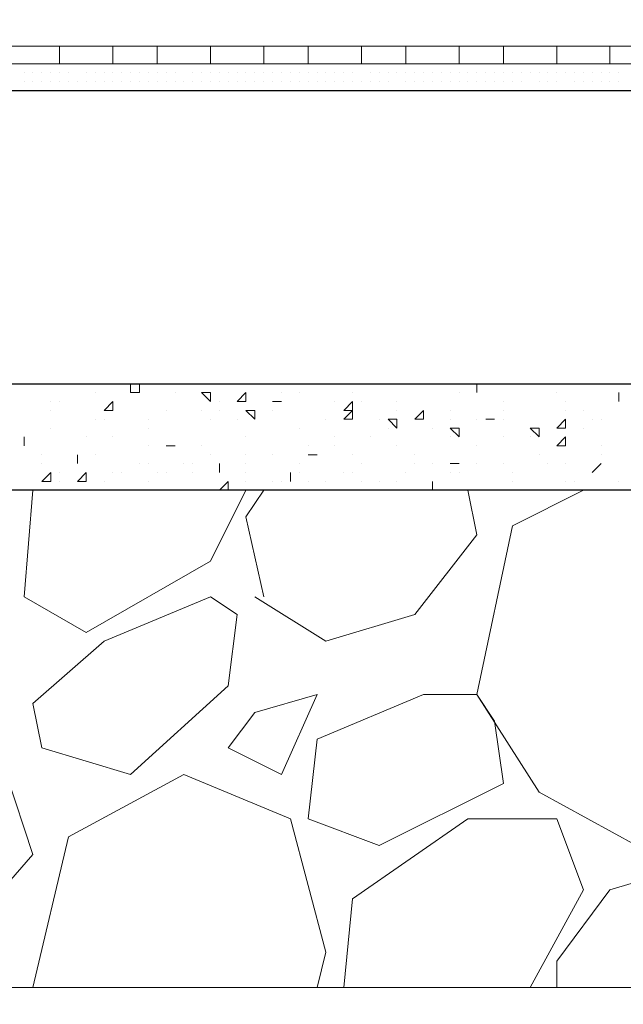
# Model space of a CAD drawing. Header units: metres. Extents: x 5.7 to 89.8, y 4 to 63.5.
# Tile 340 of 475: x 49.994 to 50.649, y 47.692 to 48.759. Entities that reach past the tile are written whole.
import ezdxf

# ---------------------------------------------------------------- set-up
doc = ezdxf.new("R2010")
doc.units = ezdxf.units.M
doc.header["$MEASUREMENT"] = 0
for name, color, linetype in [('PDF17_hatch-borshi', 7, 'Continuous'), ('PDF17_kaff', 7, 'Continuous'), ('PDF17_wall', 7, 'Continuous')]:
    doc.layers.add(name, color=color, linetype=linetype)

msp = doc.modelspace()

# ---------------------------------------------------------------- linework, layer by layer
at = {"layer": 'PDF17_hatch-borshi', "lineweight": 18}
for points in [[(49.9988, 48.7114), (49.9988, 48.7114)], [(50.0084, 48.7114), (50.0084, 48.7114)], [(50.0084, 48.7114), (50.0084, 48.7114)], [(50.018, 48.7114), (50.018, 48.7114)], [(50.018, 48.7114), (50.018, 48.7114)], [(50.0277, 48.7114), (50.0277, 48.7114)], [(50.0277, 48.7114), (50.0277, 48.7114)], [(50.0373, 48.7114), (50.0373, 48.7114)], [(50.0373, 48.7114), (50.0373, 48.7114)], [(50.0373, 48.7114), (50.0373, 48.7114)], [(50.0469, 48.7114), (50.0469, 48.7114)], [(50.0566, 48.7114), (50.0566, 48.7114)], [(50.0566, 48.7114), (50.0566, 48.7114)], [(50.0566, 48.7114), (50.0566, 48.7114)], [(50.0662, 48.7114), (50.0662, 48.7114)], [(50.0662, 48.7114), (50.0662, 48.7114)], [(50.0758, 48.7114), (50.0758, 48.7114)], [(50.0758, 48.7114), (50.0758, 48.7114)], [(50.0951, 48.7114), (50.0951, 48.7114)], [(50.0951, 48.7114), (50.0951, 48.7114)], [(50.1047, 48.7114), (50.1047, 48.7114)], [(50.1047, 48.7114), (50.1047, 48.7114)], [(50.1143, 48.7114), (50.1143, 48.7114)], [(50.124, 48.7114), (50.124, 48.7114)], [(50.124, 48.7114), (50.124, 48.7114)], [(50.124, 48.7114), (50.124, 48.7114)], [(50.1336, 48.7114), (50.1336, 48.7114)], [(50.1432, 48.7114), (50.1432, 48.7114)], [(50.1529, 48.7114), (50.1529, 48.7114)], [(50.1529, 48.7114), (50.1529, 48.7114)], [(50.1625, 48.7114), (50.1625, 48.7114)], [(50.1625, 48.7114), (50.1625, 48.7114)], [(50.1721, 48.7114), (50.1721, 48.7114)], [(50.1721, 48.7114), (50.1721, 48.7114)], [(50.1721, 48.7114), (50.1721, 48.7114)], [(50.1818, 48.7114), (50.1818, 48.7114)], [(50.1914, 48.7114), (50.1914, 48.7114)], [(50.1914, 48.7114), (50.1914, 48.7114)], [(50.1914, 48.7114), (50.1914, 48.7114)], [(50.1914, 48.7114), (50.1914, 48.7114)], [(50.201, 48.7114), (50.201, 48.7114)], [(50.2107, 48.7114), (50.2107, 48.7114)], [(50.2107, 48.7114), (50.2107, 48.7114)], [(50.2107, 48.7114), (50.2107, 48.7114)], [(50.2203, 48.7114), (50.2203, 48.7114)], [(50.2203, 48.7114), (50.2203, 48.7114)], [(50.2203, 48.7114), (50.2203, 48.7114)], [(50.2299, 48.7114), (50.2299, 48.7114)], [(50.2395, 48.7114), (50.2395, 48.7114)], [(50.2395, 48.7114), (50.2395, 48.7114)], [(50.2492, 48.7114), (50.2492, 48.7114)], [(50.2492, 48.7114), (50.2492, 48.7114)], [(50.2684, 48.7114), (50.2684, 48.7114)], [(50.2684, 48.7114), (50.2684, 48.7114)], [(50.2684, 48.7114), (50.2684, 48.7114)], [(50.2877, 48.7114), (50.2877, 48.7114)], [(50.2877, 48.7114), (50.2877, 48.7114)], [(50.307, 48.7114), (50.307, 48.7114)], [(50.307, 48.7114), (50.307, 48.7114)], [(50.3166, 48.7114), (50.3166, 48.7114)], [(50.3166, 48.7114), (50.3166, 48.7114)], [(50.3262, 48.7114), (50.3262, 48.7114)], [(50.3262, 48.7114), (50.3262, 48.7114)], [(50.3359, 48.7114), (50.3359, 48.7114)], [(50.3359, 48.7114), (50.3359, 48.7114)], [(50.3359, 48.7114), (50.3359, 48.7114)], [(50.3455, 48.7114), (50.3455, 48.7114)], [(50.3455, 48.7114), (50.3455, 48.7114)], [(50.3551, 48.7114), (50.3551, 48.7114)], [(50.3648, 48.7114), (50.3648, 48.7114)], [(50.3648, 48.7114), (50.3648, 48.7114)], [(50.3648, 48.7114), (50.3648, 48.7114)], [(50.3648, 48.7114), (50.3648, 48.7114)], [(50.384, 48.7114), (50.384, 48.7114)], [(50.384, 48.7114), (50.384, 48.7114)], [(50.3936, 48.7114), (50.3936, 48.7114)], [(50.4033, 48.7114), (50.4033, 48.7114)], [(50.4033, 48.7114), (50.4033, 48.7114)], [(50.4225, 48.7114), (50.4225, 48.7114)], [(50.4225, 48.7114), (50.4225, 48.7114)], [(50.4322, 48.7114), (50.4322, 48.7114)], [(50.4514, 48.7114), (50.4514, 48.7114)], [(50.4514, 48.7114), (50.4514, 48.7114)], [(50.4514, 48.7114), (50.4514, 48.7114)], [(50.4611, 48.7114), (50.4611, 48.7114)], [(50.4707, 48.7114), (50.4707, 48.7114)], [(50.4707, 48.7114), (50.4707, 48.7114)], [(50.4803, 48.7114), (50.4803, 48.7114)], [(50.4803, 48.7114), (50.4803, 48.7114)], [(50.4803, 48.7114), (50.4803, 48.7114)], [(50.49, 48.7114), (50.49, 48.7114)], [(50.49, 48.7114), (50.49, 48.7114)], [(50.49, 48.7114), (50.49, 48.7114)], [(50.4996, 48.7114), (50.4996, 48.7114)], [(50.4996, 48.7114), (50.4996, 48.7114)], [(50.5092, 48.7114), (50.5092, 48.7114)], [(50.5092, 48.7114), (50.5092, 48.7114)], [(50.5189, 48.7114), (50.5189, 48.7114)], [(50.5189, 48.7114), (50.5189, 48.7114)], [(50.5285, 48.7114), (50.5285, 48.7114)], [(50.5285, 48.7114), (50.5285, 48.7114)], [(50.5477, 48.7114), (50.5477, 48.7114)], [(50.5477, 48.7114), (50.5477, 48.7114)], [(50.5477, 48.7114), (50.5477, 48.7114)], [(50.567, 48.7114), (50.567, 48.7114)], [(50.567, 48.7114), (50.567, 48.7114)], [(50.567, 48.7114), (50.567, 48.7114)], [(50.5766, 48.7114), (50.5766, 48.7114)], [(50.5766, 48.7114), (50.5766, 48.7114)], [(50.5863, 48.7114), (50.5863, 48.7114)], [(50.5959, 48.7114), (50.5959, 48.7114)], [(50.5959, 48.7114), (50.5959, 48.7114)], [(50.6055, 48.7114), (50.6055, 48.7114)], [(50.6055, 48.7114), (50.6055, 48.7114)], [(50.6152, 48.7114), (50.6152, 48.7114)], [(50.6152, 48.7114), (50.6152, 48.7114)], [(50.6152, 48.7114), (50.6152, 48.7114)], [(50.6248, 48.7114), (50.6248, 48.7114)], [(50.6248, 48.7114), (50.6248, 48.7114)], [(50.6344, 48.7114), (50.6344, 48.7114)], [(50.6344, 48.7114), (50.6344, 48.7114)], [(50.6344, 48.7114), (50.6344, 48.7114)], [(50.6441, 48.7114), (50.6441, 48.7114)], [(50.6441, 48.7114), (50.6441, 48.7114)], [(50.6441, 48.7114), (50.6441, 48.7114)], [(49.9988, 48.7018), (49.9988, 48.7018)], [(49.9988, 48.7018), (49.9988, 48.7018)], [(49.9988, 48.7018), (49.9988, 48.7018)], [(50.0084, 48.7018), (50.0084, 48.7018)], [(50.0084, 48.7018), (50.0084, 48.7018)], [(50.018, 48.7018), (50.018, 48.7018)], [(50.018, 48.7018), (50.018, 48.7018)], [(50.0277, 48.7018), (50.0277, 48.7018)], [(50.0277, 48.7018), (50.0277, 48.7018)], [(50.0373, 48.7018), (50.0373, 48.7018)], [(50.0469, 48.7018), (50.0469, 48.7018)], [(50.0469, 48.7018), (50.0469, 48.7018)], [(50.0469, 48.7018), (50.0469, 48.7018)], [(50.0662, 48.7018), (50.0662, 48.7018)], [(50.0662, 48.7018), (50.0662, 48.7018)], [(50.0758, 48.7018), (50.0758, 48.7018)], [(50.0855, 48.7018), (50.0855, 48.7018)], [(50.0855, 48.7018), (50.0855, 48.7018)], [(50.0951, 48.7018), (50.0951, 48.7018)], [(50.0951, 48.7018), (50.0951, 48.7018)], [(50.1047, 48.7018), (50.1047, 48.7018)], [(50.1047, 48.7018), (50.1047, 48.7018)], [(50.1047, 48.7018), (50.1047, 48.7018)], [(50.1143, 48.7018), (50.1143, 48.7018)], [(50.1143, 48.7018), (50.1143, 48.7018)], [(50.124, 48.7018), (50.124, 48.7018)], [(50.124, 48.7018), (50.124, 48.7018)], [(50.124, 48.7018), (50.124, 48.7018)], [(50.1336, 48.7018), (50.1336, 48.7018)], [(50.1336, 48.7018), (50.1336, 48.7018)], [(50.1432, 48.7018), (50.1432, 48.7018)], [(50.1432, 48.7018), (50.1432, 48.7018)], [(50.1432, 48.7018), (50.1432, 48.7018)], [(50.1529, 48.7018), (50.1529, 48.7018)], [(50.1625, 48.7018), (50.1625, 48.7018)], [(50.1625, 48.7018), (50.1625, 48.7018)], [(50.1625, 48.7018), (50.1625, 48.7018)], [(50.1818, 48.7018), (50.1818, 48.7018)], [(50.1914, 48.7018), (50.1914, 48.7018)], [(50.201, 48.7018), (50.201, 48.7018)], [(50.201, 48.7018), (50.201, 48.7018)], [(50.2107, 48.7018), (50.2107, 48.7018)], [(50.2203, 48.7018), (50.2203, 48.7018)], [(50.2203, 48.7018), (50.2203, 48.7018)], [(50.2299, 48.7018), (50.2299, 48.7018)], [(50.2299, 48.7018), (50.2299, 48.7018)], [(50.2299, 48.7018), (50.2299, 48.7018)], [(50.2395, 48.7018), (50.2395, 48.7018)], [(50.2395, 48.7018), (50.2395, 48.7018)], [(50.2395, 48.7018), (50.2395, 48.7018)], [(50.2492, 48.7018), (50.2492, 48.7018)], [(50.2588, 48.7018), (50.2588, 48.7018)], [(50.2588, 48.7018), (50.2588, 48.7018)], [(50.2588, 48.7018), (50.2588, 48.7018)], [(50.2588, 48.7018), (50.2588, 48.7018)], [(50.2684, 48.7018), (50.2684, 48.7018)], [(50.2781, 48.7018), (50.2781, 48.7018)], [(50.2781, 48.7018), (50.2781, 48.7018)], [(50.2781, 48.7018), (50.2781, 48.7018)], [(50.2781, 48.7018), (50.2781, 48.7018)], [(50.2877, 48.7018), (50.2877, 48.7018)], [(50.2877, 48.7018), (50.2877, 48.7018)], [(50.2877, 48.7018), (50.2877, 48.7018)], [(50.2973, 48.7018), (50.2973, 48.7018)], [(50.2973, 48.7018), (50.2973, 48.7018)], [(50.307, 48.7018), (50.307, 48.7018)], [(50.307, 48.7018), (50.307, 48.7018)], [(50.307, 48.7018), (50.307, 48.7018)], [(50.3166, 48.7018), (50.3166, 48.7018)], [(50.3166, 48.7018), (50.3166, 48.7018)], [(50.3262, 48.7018), (50.3262, 48.7018)], [(50.3359, 48.7018), (50.3359, 48.7018)], [(50.3359, 48.7018), (50.3359, 48.7018)], [(50.3455, 48.7018), (50.3455, 48.7018)], [(50.3551, 48.7018), (50.3551, 48.7018)], [(50.3551, 48.7018), (50.3551, 48.7018)], [(50.3744, 48.7018), (50.3744, 48.7018)], [(50.3744, 48.7018), (50.3744, 48.7018)], [(50.3744, 48.7018), (50.3744, 48.7018)], [(50.384, 48.7018), (50.384, 48.7018)], [(50.384, 48.7018), (50.384, 48.7018)], [(50.3936, 48.7018), (50.3936, 48.7018)], [(50.3936, 48.7018), (50.3936, 48.7018)], [(50.4033, 48.7018), (50.4033, 48.7018)], [(50.4033, 48.7018), (50.4033, 48.7018)], [(50.4033, 48.7018), (50.4033, 48.7018)], [(50.4033, 48.7018), (50.4033, 48.7018)], [(50.4129, 48.7018), (50.4129, 48.7018)], [(50.4129, 48.7018), (50.4129, 48.7018)], [(50.4129, 48.7018), (50.4129, 48.7018)], [(50.4225, 48.7018), (50.4225, 48.7018)], [(50.4225, 48.7018), (50.4225, 48.7018)], [(50.4322, 48.7018), (50.4322, 48.7018)], [(50.4322, 48.7018), (50.4322, 48.7018)], [(50.4322, 48.7018), (50.4322, 48.7018)], [(50.4418, 48.7018), (50.4418, 48.7018)], [(50.4418, 48.7018), (50.4418, 48.7018)], [(50.4418, 48.7018), (50.4418, 48.7018)], [(50.4514, 48.7018), (50.4514, 48.7018)], [(50.4514, 48.7018), (50.4514, 48.7018)], [(50.4514, 48.7018), (50.4514, 48.7018)], [(50.4611, 48.7018), (50.4611, 48.7018)], [(50.4611, 48.7018), (50.4611, 48.7018)], [(50.4707, 48.7018), (50.4707, 48.7018)], [(50.4707, 48.7018), (50.4707, 48.7018)], [(50.4803, 48.7018), (50.4803, 48.7018)], [(50.49, 48.7018), (50.49, 48.7018)], [(50.49, 48.7018), (50.49, 48.7018)], [(50.49, 48.7018), (50.49, 48.7018)], [(50.4996, 48.7018), (50.4996, 48.7018)], [(50.4996, 48.7018), (50.4996, 48.7018)], [(50.5092, 48.7018), (50.5092, 48.7018)], [(50.5189, 48.7018), (50.5189, 48.7018)], [(50.5189, 48.7018), (50.5189, 48.7018)], [(50.5189, 48.7018), (50.5189, 48.7018)], [(50.5285, 48.7018), (50.5285, 48.7018)], [(50.5285, 48.7018), (50.5285, 48.7018)], [(50.5285, 48.7018), (50.5285, 48.7018)], [(50.5381, 48.7018), (50.5381, 48.7018)], [(50.5381, 48.7018), (50.5381, 48.7018)], [(50.5381, 48.7018), (50.5381, 48.7018)], [(50.5477, 48.7018), (50.5477, 48.7018)], [(50.5574, 48.7018), (50.5574, 48.7018)], [(50.5574, 48.7018), (50.5574, 48.7018)], [(50.5574, 48.7018), (50.5574, 48.7018)], [(50.567, 48.7018), (50.567, 48.7018)], [(50.567, 48.7018), (50.567, 48.7018)], [(50.567, 48.7018), (50.567, 48.7018)], [(50.5766, 48.7018), (50.5766, 48.7018)], [(50.5863, 48.7018), (50.5863, 48.7018)], [(50.5863, 48.7018), (50.5863, 48.7018)], [(50.5863, 48.7018), (50.5863, 48.7018)], [(50.5863, 48.7018), (50.5863, 48.7018)], [(50.5959, 48.7018), (50.5959, 48.7018)], [(50.6055, 48.7018), (50.6055, 48.7018)], [(50.6055, 48.7018), (50.6055, 48.7018)], [(50.6055, 48.7018), (50.6055, 48.7018)], [(50.6152, 48.7018), (50.6152, 48.7018)], [(50.6152, 48.7018), (50.6152, 48.7018)], [(50.6248, 48.7018), (50.6248, 48.7018)], [(50.6344, 48.7018), (50.6344, 48.7018)], [(50.6441, 48.7018), (50.6441, 48.7018)], [(50.6441, 48.7018), (50.6441, 48.7018)], [(49.9988, 48.6921), (49.9988, 48.6921)], [(49.9988, 48.6921), (49.9988, 48.6921)], [(50.0084, 48.6921), (50.0084, 48.6921)], [(50.018, 48.6921), (50.018, 48.6921)], [(50.018, 48.6921), (50.018, 48.6921)], [(50.018, 48.6921), (50.018, 48.6921)], [(50.0277, 48.6921), (50.0277, 48.6921)], [(50.0277, 48.6921), (50.0277, 48.6921)], [(50.0277, 48.6921), (50.0277, 48.6921)], [(50.0277, 48.6921), (50.0277, 48.6921)], [(50.0373, 48.6921), (50.0373, 48.6921)], [(50.0373, 48.6921), (50.0373, 48.6921)], [(50.0469, 48.6921), (50.0469, 48.6921)], [(50.0469, 48.6921), (50.0469, 48.6921)], [(50.0469, 48.6921), (50.0469, 48.6921)], [(50.0566, 48.6921), (50.0566, 48.6921)], [(50.0566, 48.6921), (50.0566, 48.6921)], [(50.0566, 48.6921), (50.0566, 48.6921)], [(50.0662, 48.6921), (50.0662, 48.6921)], [(50.0758, 48.6921), (50.0758, 48.6921)], [(50.0758, 48.6921), (50.0758, 48.6921)], [(50.0758, 48.6921), (50.0758, 48.6921)], [(50.0855, 48.6921), (50.0855, 48.6921)], [(50.0855, 48.6921), (50.0855, 48.6921)], [(50.0855, 48.6921), (50.0855, 48.6921)], [(50.0951, 48.6921), (50.0951, 48.6921)], [(50.0951, 48.6921), (50.0951, 48.6921)], [(50.0951, 48.6921), (50.0951, 48.6921)], [(50.1047, 48.6921), (50.1047, 48.6921)], [(50.1143, 48.6921), (50.1143, 48.6921)], [(50.1143, 48.6921), (50.1143, 48.6921)], [(50.124, 48.6921), (50.124, 48.6921)], [(50.1336, 48.6921), (50.1336, 48.6921)], [(50.1336, 48.6921), (50.1336, 48.6921)], [(50.1432, 48.6921), (50.1432, 48.6921)], [(50.1529, 48.6921), (50.1529, 48.6921)], [(50.1529, 48.6921), (50.1529, 48.6921)], [(50.1529, 48.6921), (50.1529, 48.6921)], [(50.1625, 48.6921), (50.1625, 48.6921)], [(50.1721, 48.6921), (50.1721, 48.6921)], [(50.1721, 48.6921), (50.1721, 48.6921)], [(50.1721, 48.6921), (50.1721, 48.6921)], [(50.1818, 48.6921), (50.1818, 48.6921)], [(50.1818, 48.6921), (50.1818, 48.6921)], [(50.1914, 48.6921), (50.1914, 48.6921)], [(50.1914, 48.6921), (50.1914, 48.6921)], [(50.201, 48.6921), (50.201, 48.6921)], [(50.201, 48.6921), (50.201, 48.6921)], [(50.201, 48.6921), (50.201, 48.6921)], [(50.2107, 48.6921), (50.2107, 48.6921)], [(50.2107, 48.6921), (50.2107, 48.6921)], [(50.2203, 48.6921), (50.2203, 48.6921)], [(50.2203, 48.6921), (50.2203, 48.6921)], [(50.2299, 48.6921), (50.2299, 48.6921)], [(50.2299, 48.6921), (50.2299, 48.6921)], [(50.2395, 48.6921), (50.2395, 48.6921)], [(50.2395, 48.6921), (50.2395, 48.6921)], [(50.2492, 48.6921), (50.2492, 48.6921)], [(50.2492, 48.6921), (50.2492, 48.6921)], [(50.2588, 48.6921), (50.2588, 48.6921)], [(50.2684, 48.6921), (50.2684, 48.6921)], [(50.2684, 48.6921), (50.2684, 48.6921)], [(50.2684, 48.6921), (50.2684, 48.6921)], [(50.2781, 48.6921), (50.2781, 48.6921)], [(50.2877, 48.6921), (50.2877, 48.6921)], [(50.2973, 48.6921), (50.2973, 48.6921)], [(50.2973, 48.6921), (50.2973, 48.6921)], [(50.2973, 48.6921), (50.2973, 48.6921)], [(50.307, 48.6921), (50.307, 48.6921)], [(50.3166, 48.6921), (50.3166, 48.6921)], [(50.3166, 48.6921), (50.3166, 48.6921)], [(50.3166, 48.6921), (50.3166, 48.6921)], [(50.3262, 48.6921), (50.3262, 48.6921)], [(50.3262, 48.6921), (50.3262, 48.6921)], [(50.3262, 48.6921), (50.3262, 48.6921)], [(50.3359, 48.6921), (50.3359, 48.6921)], [(50.3359, 48.6921), (50.3359, 48.6921)], [(50.3455, 48.6921), (50.3455, 48.6921)], [(50.3455, 48.6921), (50.3455, 48.6921)], [(50.3455, 48.6921), (50.3455, 48.6921)], [(50.3551, 48.6921), (50.3551, 48.6921)], [(50.3551, 48.6921), (50.3551, 48.6921)], [(50.3551, 48.6921), (50.3551, 48.6921)], [(50.3648, 48.6921), (50.3648, 48.6921)], [(50.3648, 48.6921), (50.3648, 48.6921)], [(50.3648, 48.6921), (50.3648, 48.6921)], [(50.3744, 48.6921), (50.3744, 48.6921)], [(50.3744, 48.6921), (50.3744, 48.6921)], [(50.384, 48.6921), (50.384, 48.6921)], [(50.3936, 48.6921), (50.3936, 48.6921)], [(50.3936, 48.6921), (50.3936, 48.6921)], [(50.4129, 48.6921), (50.4129, 48.6921)], [(50.4129, 48.6921), (50.4129, 48.6921)], [(50.4225, 48.6921), (50.4225, 48.6921)], [(50.4225, 48.6921), (50.4225, 48.6921)], [(50.4322, 48.6921), (50.4322, 48.6921)], [(50.4418, 48.6921), (50.4418, 48.6921)], [(50.4418, 48.6921), (50.4418, 48.6921)], [(50.4514, 48.6921), (50.4514, 48.6921)], [(50.4611, 48.6921), (50.4611, 48.6921)], [(50.4611, 48.6921), (50.4611, 48.6921)], [(50.4611, 48.6921), (50.4611, 48.6921)], [(50.4707, 48.6921), (50.4707, 48.6921)], [(50.4707, 48.6921), (50.4707, 48.6921)], [(50.4803, 48.6921), (50.4803, 48.6921)], [(50.4803, 48.6921), (50.4803, 48.6921)], [(50.4803, 48.6921), (50.4803, 48.6921)], [(50.4803, 48.6921), (50.4803, 48.6921)], [(50.49, 48.6921), (50.49, 48.6921)], [(50.4996, 48.6921), (50.4996, 48.6921)], [(50.4996, 48.6921), (50.4996, 48.6921)], [(50.4996, 48.6921), (50.4996, 48.6921)], [(50.5092, 48.6921), (50.5092, 48.6921)], [(50.5092, 48.6921), (50.5092, 48.6921)], [(50.5092, 48.6921), (50.5092, 48.6921)], [(50.5189, 48.6921), (50.5189, 48.6921)], [(50.5189, 48.6921), (50.5189, 48.6921)], [(50.5285, 48.6921), (50.5285, 48.6921)], [(50.5285, 48.6921), (50.5285, 48.6921)], [(50.5381, 48.6921), (50.5381, 48.6921)], [(50.5381, 48.6921), (50.5381, 48.6921)], [(50.5574, 48.6921), (50.5574, 48.6921)], [(50.5574, 48.6921), (50.5574, 48.6921)], [(50.5574, 48.6921), (50.5574, 48.6921)], [(50.567, 48.6921), (50.567, 48.6921)], [(50.5766, 48.6921), (50.5766, 48.6921)], [(50.5766, 48.6921), (50.5766, 48.6921)], [(50.5959, 48.6921), (50.5959, 48.6921)], [(50.5959, 48.6921), (50.5959, 48.6921)], [(50.6055, 48.6921), (50.6055, 48.6921)], [(50.6055, 48.6921), (50.6055, 48.6921)], [(50.6152, 48.6921), (50.6152, 48.6921)], [(50.6248, 48.6921), (50.6248, 48.6921)], [(50.6248, 48.6921), (50.6248, 48.6921)], [(50.6248, 48.6921), (50.6248, 48.6921)], [(50.6344, 48.6921), (50.6344, 48.6921)], [(50.6344, 48.6921), (50.6344, 48.6921)], [(50.6441, 48.6921), (50.6441, 48.6921)], [(50.6441, 48.6921), (50.6441, 48.6921)], [(49.9988, 48.6825), (49.9988, 48.6825)], [(49.9988, 48.6825), (49.9988, 48.6825)], [(50.0084, 48.6825), (50.0084, 48.6825)], [(50.018, 48.6825), (50.018, 48.6825)], [(50.0469, 48.6825), (50.0469, 48.6825)], [(50.0662, 48.6825), (50.0662, 48.6825)], [(50.0855, 48.6825), (50.0855, 48.6825)], [(50.0951, 48.6825), (50.0951, 48.6825)], [(50.1047, 48.6825), (50.1047, 48.6825)], [(50.124, 48.6825), (50.124, 48.6825)], [(50.1336, 48.6825), (50.1336, 48.6825)], [(50.1432, 48.6825), (50.1432, 48.6825)], [(50.1432, 48.6825), (50.1432, 48.6825)], [(50.1529, 48.6825), (50.1529, 48.6825)], [(50.1529, 48.6825), (50.1529, 48.6825)], [(50.1625, 48.6825), (50.1625, 48.6825)], [(50.1818, 48.6825), (50.1818, 48.6825)], [(50.1818, 48.6825), (50.1818, 48.6825)], [(50.201, 48.6825), (50.201, 48.6825)], [(50.2107, 48.6825), (50.2107, 48.6825)], [(50.2395, 48.6825), (50.2395, 48.6825)], [(50.2684, 48.6825), (50.2684, 48.6825)], [(50.2781, 48.6825), (50.2781, 48.6825)], [(50.2781, 48.6825), (50.2781, 48.6825)], [(50.2877, 48.6825), (50.2877, 48.6825)], [(50.307, 48.6825), (50.307, 48.6825)], [(50.307, 48.6825), (50.307, 48.6825)], [(50.3359, 48.6825), (50.3359, 48.6825)], [(50.3648, 48.6825), (50.3648, 48.6825)], [(50.3936, 48.6825), (50.3936, 48.6825)], [(50.4225, 48.6825), (50.4225, 48.6825)], [(50.4322, 48.6825), (50.4322, 48.6825)], [(50.4322, 48.6825), (50.4322, 48.6825)], [(50.4418, 48.6825), (50.4418, 48.6825)], [(50.4514, 48.6825), (50.4514, 48.6825)], [(50.4514, 48.6825), (50.4514, 48.6825)], [(50.4514, 48.6825), (50.4514, 48.6825)], [(50.4707, 48.6825), (50.4707, 48.6825)], [(50.49, 48.6825), (50.49, 48.6825)], [(50.5092, 48.6825), (50.5092, 48.6825)], [(50.5285, 48.6825), (50.5285, 48.6825)], [(50.5477, 48.6825), (50.5477, 48.6825)], [(50.567, 48.6825), (50.567, 48.6825)], [(50.5766, 48.6825), (50.5766, 48.6825)], [(50.5863, 48.6825), (50.5863, 48.6825)], [(50.5863, 48.6825), (50.5863, 48.6825)], [(50.5959, 48.6825), (50.5959, 48.6825)], [(50.5959, 48.6825), (50.5959, 48.6825)], [(50.6055, 48.6825), (50.6055, 48.6825)], [(50.6055, 48.6825), (50.6055, 48.6825)], [(50.6248, 48.6825), (50.6248, 48.6825)], [(50.6344, 48.6825), (50.6344, 48.6825)], [(50.6441, 48.6825), (50.6441, 48.6825)], [(50.0758, 48.355), (50.0758, 48.355)], [(50.124, 48.3647), (50.124, 48.355), (50.1143, 48.355), (50.1143, 48.3647)], [(50.124, 48.355), (50.124, 48.355)], [(50.1625, 48.355), (50.1625, 48.355)], [(50.2781, 48.355), (50.2781, 48.355)], [(50.2973, 48.355), (50.2973, 48.355)], [(50.3551, 48.355), (50.3551, 48.355)], [(50.4707, 48.355), (50.4707, 48.355)], [(50.49, 48.355), (50.49, 48.355)], [(50.5766, 48.355), (50.5766, 48.355)], [(50.0277, 48.3454), (50.0277, 48.3454)], [(50.0373, 48.3454), (50.0373, 48.3454)], [(50.0951, 48.3454), (50.0951, 48.3454)], [(50.2107, 48.3454), (50.2107, 48.3454)], [(50.2395, 48.3454), (50.2395, 48.3454)], [(50.2781, 48.3454), (50.2781, 48.3454)], [(50.3359, 48.3454), (50.3359, 48.3454)], [(50.3648, 48.3454), (50.3648, 48.3454)], [(50.4033, 48.3454), (50.4033, 48.3454)], [(50.5189, 48.3454), (50.5189, 48.3454)], [(50.5863, 48.3454), (50.5863, 48.3454)], [(50.6441, 48.3454), (50.6441, 48.3454)], [(50.0277, 48.3358), (50.0277, 48.3358)], [(50.0951, 48.3358), (50.0951, 48.3358)], [(50.1529, 48.3358), (50.1529, 48.3358)], [(50.1529, 48.3358), (50.1529, 48.3358)], [(50.1914, 48.3358), (50.1914, 48.3358)], [(50.2107, 48.3358), (50.2107, 48.3358)], [(50.2684, 48.3358), (50.2684, 48.3358)], [(50.2684, 48.3358), (50.2684, 48.3358)], [(50.4033, 48.3358), (50.4033, 48.3358)], [(50.4611, 48.3358), (50.4611, 48.3358)], [(50.5189, 48.3358), (50.5189, 48.3358)], [(50.5863, 48.3358), (50.5863, 48.3358)], [(50.6055, 48.3358), (50.6055, 48.3358)], [(50.0758, 48.3262), (50.0758, 48.3262)], [(50.0855, 48.3262), (50.0855, 48.3262)], [(50.1336, 48.3262), (50.1336, 48.3262)], [(50.201, 48.3262), (50.201, 48.3262)], [(50.2299, 48.3262), (50.2299, 48.3262)], [(50.3262, 48.3262), (50.3262, 48.3262)], [(50.3551, 48.3262), (50.3551, 48.3262)], [(50.384, 48.3262), (50.384, 48.3262)], [(50.4322, 48.3262), (50.4322, 48.3262)], [(50.4611, 48.3262), (50.4611, 48.3262)], [(50.49, 48.3262), (50.49, 48.3262)], [(50.5092, 48.3262), (50.5092, 48.3262)], [(50.5189, 48.3262), (50.5189, 48.3262)], [(50.6152, 48.3262), (50.6152, 48.3262)], [(50.6248, 48.3262), (50.6248, 48.3262)], [(50.0277, 48.3165), (50.0277, 48.3165)], [(50.0277, 48.3165), (50.0277, 48.3165)], [(50.1336, 48.3165), (50.1336, 48.3165)], [(50.2973, 48.3165), (50.2973, 48.3165)], [(50.3936, 48.3165), (50.3936, 48.3165)], [(50.4418, 48.3165), (50.4418, 48.3165)], [(50.4707, 48.3165), (50.4707, 48.3165)], [(50.5477, 48.3165), (50.5477, 48.3165)], [(50.5766, 48.3165), (50.5766, 48.3165)], [(50.6055, 48.3165), (50.6055, 48.3165)], [(49.9988, 48.3069), (49.9988, 48.3069)], [(50.0662, 48.3069), (50.0662, 48.3069)], [(50.0951, 48.3069), (50.0951, 48.3069)], [(50.2395, 48.3069), (50.2395, 48.3069)], [(50.3359, 48.3069), (50.3359, 48.3069)], [(50.3744, 48.3069), (50.3744, 48.3069)], [(50.4611, 48.3069), (50.4611, 48.3069)], [(50.5189, 48.3069), (50.5189, 48.3069)], [(50.5477, 48.3069), (50.5477, 48.3069)], [(49.9988, 48.2973), (49.9988, 48.2973)], [(50.1336, 48.2973), (50.1336, 48.2973)], [(50.1529, 48.2973), (50.1529, 48.2973)], [(50.1914, 48.2973), (50.1914, 48.2973)], [(50.307, 48.2973), (50.307, 48.2973)], [(50.3359, 48.2973), (50.3359, 48.2973)], [(50.4033, 48.2973), (50.4033, 48.2973)], [(50.49, 48.2973), (50.49, 48.2973)], [(50.5766, 48.2973), (50.5766, 48.2973)], [(50.6248, 48.2973), (50.6248, 48.2973)], [(50.018, 48.2876), (50.018, 48.2876)], [(50.0566, 48.2876), (50.0566, 48.2876)], [(50.0758, 48.2876), (50.0758, 48.2876)], [(50.0758, 48.2876), (50.0758, 48.2876)], [(50.201, 48.2876), (50.201, 48.2876)], [(50.2395, 48.2876), (50.2395, 48.2876)], [(50.2684, 48.2876), (50.2684, 48.2876)], [(50.307, 48.2876), (50.307, 48.2876)], [(50.3551, 48.2876), (50.3551, 48.2876)], [(50.4225, 48.2876), (50.4225, 48.2876)], [(50.5574, 48.2876), (50.5574, 48.2876)], [(50.6248, 48.2876), (50.6248, 48.2876)], [(50.018, 48.278), (50.018, 48.278)], [(50.124, 48.278), (50.124, 48.278)], [(50.1336, 48.278), (50.1336, 48.278)], [(50.1336, 48.278), (50.1336, 48.278)], [(50.1336, 48.278), (50.1336, 48.278)], [(50.1721, 48.278), (50.1721, 48.278)], [(50.1818, 48.278), (50.1818, 48.278)], [(50.2107, 48.278), (50.2107, 48.278)], [(50.2395, 48.278), (50.2395, 48.278)], [(50.2973, 48.278), (50.2973, 48.278)], [(50.2973, 48.278), (50.2973, 48.278)], [(50.3648, 48.278), (50.3648, 48.278)], [(50.4225, 48.278), (50.4225, 48.278)], [(50.4418, 48.278), (50.4418, 48.278)], [(50.4611, 48.278), (50.4611, 48.278)], [(50.49, 48.278), (50.49, 48.278)], [(50.5189, 48.278), (50.5189, 48.278)], [(50.567, 48.278), (50.567, 48.278)], [(50.5863, 48.278), (50.5863, 48.278)], [(50.0373, 48.2684), (50.0373, 48.2684)], [(50.0373, 48.2587), (50.0373, 48.2587)], [(50.0662, 48.2684), (50.0662, 48.2684)], [(50.0855, 48.2587), (50.0855, 48.2587)], [(50.0951, 48.2684), (50.0951, 48.2684)], [(50.1047, 48.2684), (50.1047, 48.2684)], [(50.1336, 48.2587), (50.1336, 48.2587)], [(50.1432, 48.2684), (50.1432, 48.2684)], [(50.1529, 48.2684), (50.1529, 48.2684)], [(50.1818, 48.2684), (50.1818, 48.2684)], [(50.2107, 48.2684), (50.2107, 48.2684)], [(50.2107, 48.2684), (50.2107, 48.2684)], [(50.2395, 48.2684), (50.2395, 48.2684)], [(50.2395, 48.2587), (50.2395, 48.2587)], [(50.2684, 48.2587), (50.2684, 48.2587)], [(50.2781, 48.2587), (50.2781, 48.2587)], [(50.2877, 48.2587), (50.2877, 48.2587)], [(50.2973, 48.2684), (50.2973, 48.2684)], [(50.307, 48.2587), (50.307, 48.2587)], [(50.3262, 48.2587), (50.3262, 48.2587)], [(50.3455, 48.2684), (50.3455, 48.2684)], [(50.3551, 48.2684), (50.3551, 48.2684)], [(50.3648, 48.2587), (50.3648, 48.2587)], [(50.3648, 48.2587), (50.3648, 48.2587)], [(50.3648, 48.2587), (50.3648, 48.2587)], [(50.384, 48.2587), (50.384, 48.2587)], [(50.4033, 48.2587), (50.4033, 48.2587)], [(50.4129, 48.2684), (50.4129, 48.2684)], [(50.4418, 48.2587), (50.4418, 48.2587)], [(50.4611, 48.2684), (50.4611, 48.2684)], [(50.4707, 48.2684), (50.4707, 48.2684)], [(50.5285, 48.2684), (50.5285, 48.2684)], [(50.5285, 48.2587), (50.5285, 48.2587)], [(50.5863, 48.2587), (50.5863, 48.2587)], [(50.5959, 48.2587), (50.5959, 48.2587)], [(50.6152, 48.2684), (50.6152, 48.2684)], [(50.6441, 48.2587), (50.6441, 48.2587)], [(50.2395, 48.2491), (50.201, 48.1721), (50.0662, 48.095), (49.9988, 48.1335), (50.0084, 48.2491)], [(50.2588, 48.1335), (50.2395, 48.2202), (50.2588, 48.2491)], [(50.2492, 48.1335), (50.3262, 48.0854), (50.4225, 48.1143), (50.49, 48.2009), (50.4803, 48.2491)], [(50.6055, 48.2491), (50.5285, 48.2106), (50.49, 48.0276), (50.5092, 47.9987), (50.5189, 47.9313), (50.384, 47.8639), (50.307, 47.8927), (50.3166, 47.9794), (50.4322, 48.0276), (50.49, 48.0276), (50.5574, 47.9216), (50.6633, 47.8639), (50.7693, 47.9313), (50.8174, 48.0854), (50.7693, 48.2298), (50.7211, 48.2491)], [(50.4996, 48.2491), (50.4996, 48.2491)], [(50.5477, 48.2491), (50.5477, 48.2491)], [(50.6248, 48.2491), (50.6248, 48.2491)], [(49.7676, 47.7964), (49.7484, 47.8831), (49.8158, 47.9602), (49.9121, 47.9891), (49.9795, 47.9409), (50.0084, 47.8542), (49.941, 47.7772), (49.8447, 47.7386), (49.7676, 47.7868)], [(50.3166, 47.7098), (50.3262, 47.7483), (50.2877, 47.8927), (50.1721, 47.9409), (50.0469, 47.8735), (50.0084, 47.7098)], [(50.3455, 47.7098), (50.3551, 47.8061), (50.4803, 47.8927), (50.5766, 47.8927), (50.6055, 47.8157), (50.5477, 47.7098)], [(50.8271, 47.7098), (50.8078, 47.7964), (50.7307, 47.8446), (50.6344, 47.8157), (50.5766, 47.7386), (50.5766, 47.7098)]]:
    msp.add_lwpolyline(points, dxfattribs=at)
for points in [[(50.201, 48.355), (50.201, 48.3454), (50.1914, 48.355)], [(50.2395, 48.3454), (50.2299, 48.3454), (50.2395, 48.355)], [(50.49, 48.3647), (50.49, 48.355)], [(50.6441, 48.355), (50.6441, 48.3454)], [(50.0951, 48.3454), (50.0951, 48.3358), (50.0855, 48.3358)], [(50.2781, 48.3454), (50.2684, 48.3454)], [(50.3551, 48.3454), (50.3551, 48.3358), (50.3455, 48.3358)], [(50.2492, 48.3358), (50.2492, 48.3262), (50.2395, 48.3358)], [(50.3551, 48.3262), (50.3455, 48.3262), (50.3551, 48.3358)], [(50.4322, 48.3358), (50.4322, 48.3262), (50.4225, 48.3262)], [(50.4033, 48.3262), (50.4033, 48.3165), (50.3936, 48.3262)], [(50.5092, 48.3262), (50.4996, 48.3262)], [(50.5863, 48.3262), (50.5863, 48.3165), (50.5766, 48.3165)], [(50.4707, 48.3069), (50.4611, 48.3165), (50.4707, 48.3165)], [(50.5574, 48.3165), (50.5574, 48.3069), (50.5477, 48.3165)], [(49.9988, 48.3069), (49.9988, 48.2973)], [(50.5863, 48.2973), (50.5766, 48.2973), (50.5863, 48.3069)], [(50.1625, 48.2973), (50.1529, 48.2973)], [(50.0566, 48.2876), (50.0566, 48.278)], [(50.3166, 48.2876), (50.307, 48.2876)], [(50.2107, 48.278), (50.2107, 48.2684)], [(50.4707, 48.278), (50.4611, 48.278)], [(50.6248, 48.278), (50.6152, 48.2684)], [(50.0277, 48.2587), (50.018, 48.2587), (50.0277, 48.2684)], [(50.0662, 48.2684), (50.0662, 48.2587), (50.0566, 48.2587)], [(50.2203, 48.2587), (50.2203, 48.2491), (50.2107, 48.2491)], [(50.2877, 48.2684), (50.2877, 48.2587)], [(50.4418, 48.2587), (50.4418, 48.2491)], [(50.0084, 48.018), (50.0855, 48.0854), (50.201, 48.1335), (50.2299, 48.1143), (50.2203, 48.0372), (50.1143, 47.9409), (50.018, 47.9698)], [(50.2492, 48.0083), (50.2203, 47.9698), (50.2781, 47.9409), (50.3166, 48.0276)]]:
    msp.add_lwpolyline(points, close=True, dxfattribs=at)
at = {"layer": 'PDF17_kaff', "lineweight": 20}
for points in [[(57.7711, 48.7307), (47.1287, 48.7307), (42.9198, 48.2587), (38.7399, 47.4304), (32.8552, 47.4304), (32.7974, 47.3823)], [(50.0373, 48.7114), (50.0373, 48.7307)], [(50.0951, 48.7114), (50.0951, 48.7307)], [(50.1432, 48.7114), (50.1432, 48.7307)], [(50.201, 48.7114), (50.201, 48.7307)], [(50.2588, 48.7114), (50.2588, 48.7307)], [(50.307, 48.7114), (50.307, 48.7307)], [(50.3648, 48.7114), (50.3648, 48.7307)], [(50.4129, 48.7114), (50.4129, 48.7307)], [(50.4707, 48.7114), (50.4707, 48.7307)], [(50.5189, 48.7114), (50.5189, 48.7307)], [(50.5766, 48.7114), (50.5766, 48.7307)], [(50.6344, 48.7114), (50.6344, 48.7307)], [(57.7711, 48.7114), (47.1287, 48.7114), (42.9295, 48.2395), (38.7399, 47.4208), (32.8649, 47.4208), (32.7974, 47.363)], [(58.7535, 48.2491), (58.7535, 47.7098), (47.1479, 47.7098), (43.0258, 47.2475)]]:
    msp.add_lwpolyline(points, dxfattribs=at)
at = {"layer": 'PDF17_kaff', "lineweight": 30}
msp.add_lwpolyline([(38.8169, 47.0741), (42.968, 47.8927), (47.1383, 48.3647), (58.5416, 48.3647), (58.7535, 48.3647), (58.7535, 48.2491), (47.1383, 48.2491), (42.9776, 47.7868), (38.7881, 46.9585), (32.7974, 46.9585)], dxfattribs=at)
at = {"layer": 'PDF17_wall', "lineweight": 25}
msp.add_lwpolyline([(32.8263, 47.3919), (38.7399, 47.3919), (42.9295, 48.2106), (47.1287, 48.6825), (57.8867, 48.6825), (57.8867, 49.7516), (58.2142, 49.7516), (58.2142, 48.6825), (58.5416, 48.6825), (58.5416, 48.3647)], dxfattribs=at)

doc.saveas('drawing.dxf')
